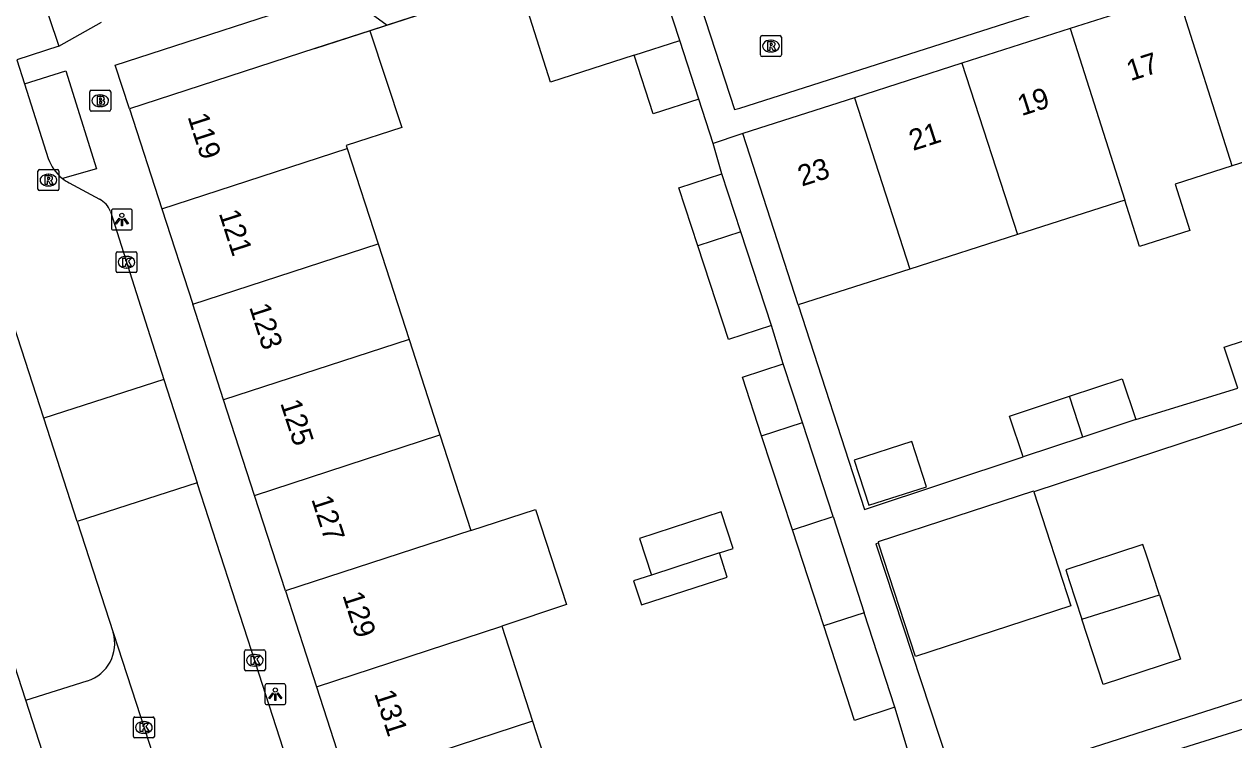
# Model space of a CAD drawing. Extents: x 159377 to 159983, y 382996 to 383595.
# Drawn here: x 159465.8 to 159523.6, y 383150 to 383184.3 of the extents above; entities that cross this region are included whole.
import ezdxf

# ---------------------------------------------------------------- set-up
doc = ezdxf.new("R2010")
doc.units = 0
for name, color, linetype in [('IMGEO_Berm_groen', 7, 'Continuous'), ('IMGEO_Brandkraan', 7, 'Continuous'), ('IMGEO_Groenvoorziening', 7, 'Continuous'), ('IMGEO_Kolk', 7, 'Continuous'), ('IMGEO_Lichtpunt', 7, 'Continuous'), ('IMGEO_Muur', 7, 'Continuous'), ('IMGEO_Pand', 7, 'Continuous'), ('IMGEO_Pand_nummerreeks', 7, 'Continuous'), ('IMGEO_Parkeervlak_open', 7, 'Continuous'), ('IMGEO_Rijbaan_lokaal_open', 7, 'Continuous'), ('IMGEO_Rioolput', 7, 'Continuous'), ('IMGEO_Voetpad_open', 7, 'Continuous')]:
    doc.layers.add(name, color=color, linetype=linetype)

msp = doc.modelspace()

# ---------------------------------------------------------------- linework, layer by layer
at = {"layer": 'IMGEO_Berm_groen'}
msp.add_lwpolyline([(159465.88, 383151.938), (159453.474, 383190.25)], dxfattribs=at)
at = {"layer": 'IMGEO_Brandkraan'}
for p, q in [((159468.941, 383180.174), (159468.941, 383181.026)), ((159469.016, 383181.1), (159469.868, 383181.1)), ((159469.429, 383180.88), (159469.454, 383180.88)), ((159469.942, 383181.026), (159469.942, 383180.174)), ((159469.868, 383180.1), (159469.016, 383180.1)), ((159469.452, 383180.32), (159469.427, 383180.32))]:
    msp.add_line(p, q, dxfattribs=at)
for points in [[(159468.941, 383180.174), (159468.941, 383181.026)], [(159469.016, 383181.1), (159469.868, 383181.1)], [(159469.289, 383180.8), (159469.289, 383180.4), (159469.502, 383180.4)], [(159469.52, 383180.8), (159469.289, 383180.8)], [(159469.468, 383180.719), (159469.414, 383180.719), (159469.414, 383180.643)], [(159469.942, 383181.026), (159469.942, 383180.174)], [(159469.868, 383180.1), (159469.016, 383180.1)], [(159469.414, 383180.643), (159469.467, 383180.643)], [(159469.476, 383180.567), (159469.414, 383180.567), (159469.414, 383180.486)], [(159469.414, 383180.486), (159469.476, 383180.486)]]:
    msp.add_lwpolyline(points, dxfattribs=at)
for centre, radius, start, end in [((159469.018, 383181.024), 0.0765, 91.55205, 178.44795), ((159469.018, 383181.024), 0.0765, 91.55205, 178.44795), ((159469.469, 383180.681), 0.0379, 267.82845, 90.93552), ((159469.524, 383180.655), 0.145, 59.4692, 91.53667), ((159469.549, 383180.702), 0.0922, 285.51372, 58.15012), ((159469.866, 383181.024), 0.0765, 1.55205, 88.44795), ((159469.866, 383181.024), 0.0765, 1.55205, 88.44795), ((159469.018, 383180.176), 0.0765, 181.55205, 268.44795), ((159469.018, 383180.176), 0.0765, 181.55205, 268.44795), ((159469.477, 383180.526), 0.0404, 269.87594, 90.50774), ((159469.508, 383180.651), 0.251, 268.66757, 293.53466), ((159469.554, 383180.51), 0.105, 301.31148, 78.98903), ((159469.866, 383180.176), 0.0765, 271.55205, 358.44795), ((159469.866, 383180.176), 0.0765, 271.55205, 358.44795)]:
    msp.add_arc(centre, radius, start, end, dxfattribs=at)
for centre, major_axis, ratio, start_param, end_param in [((159469.428, 383180.6), (-0.387, 0.002), 0.722429, 4.712389, 7.853982), ((159469.453, 383180.6), (-0.39, 0.002), 0.717154, 1.570796, 4.712389)]:
    msp.add_ellipse(centre, major_axis=major_axis, ratio=ratio, start_param=start_param, end_param=end_param, dxfattribs=at)
at = {"layer": 'IMGEO_Groenvoorziening'}
msp.add_lwpolyline([(159483.158, 383184.208), (159482.327, 383183.936)], dxfattribs=at)
at = {"layer": 'IMGEO_Kolk'}
for p, q in [((159470.198, 383172.454), (159470.198, 383173.306)), ((159470.273, 383173.38), (159471.125, 383173.38)), ((159470.686, 383173.16), (159470.711, 383173.16)), ((159471.199, 383173.306), (159471.199, 383172.454)), ((159470.709, 383172.6), (159470.684, 383172.6)), ((159471.125, 383172.38), (159470.273, 383172.38)), ((159476.332, 383153.419), (159476.332, 383154.271)), ((159476.407, 383154.345), (159477.259, 383154.345)), ((159476.82, 383154.125), (159476.845, 383154.125)), ((159477.333, 383154.271), (159477.333, 383153.419)), ((159476.843, 383153.565), (159476.818, 383153.565)), ((159477.259, 383153.345), (159476.407, 383153.345)), ((159471.028, 383150.208), (159471.028, 383151.06)), ((159471.103, 383151.134), (159471.955, 383151.134)), ((159471.516, 383150.914), (159471.541, 383150.914)), ((159472.029, 383151.06), (159472.029, 383150.208)), ((159471.955, 383150.134), (159471.103, 383150.134)), ((159471.539, 383150.354), (159471.514, 383150.354))]:
    msp.add_line(p, q, dxfattribs=at)
for points in [[(159470.198, 383172.454), (159470.198, 383173.306)], [(159470.273, 383173.38), (159471.125, 383173.38)], [(159471.199, 383173.306), (159471.199, 383172.454)], [(159470.519, 383173.08), (159470.642, 383173.08), (159470.642, 383172.929), (159470.772, 383173.08), (159470.936, 383173.08), (159470.79, 383172.929), (159470.943, 383172.68), (159470.791, 383172.68), (159470.706, 383172.844), (159470.642, 383172.777), (159470.642, 383172.68), (159470.519, 383172.68), (159470.519, 383173.08)], [(159471.125, 383172.38), (159470.273, 383172.38)], [(159476.332, 383153.419), (159476.332, 383154.271)], [(159476.407, 383154.345), (159477.259, 383154.345)], [(159477.333, 383154.271), (159477.333, 383153.419)], [(159476.653, 383154.045), (159476.776, 383154.045), (159476.776, 383153.894), (159476.906, 383154.045), (159477.07, 383154.045), (159476.924, 383153.894), (159477.077, 383153.645), (159476.925, 383153.645), (159476.84, 383153.809), (159476.776, 383153.742), (159476.776, 383153.645), (159476.653, 383153.645), (159476.653, 383154.045)], [(159477.259, 383153.345), (159476.407, 383153.345)], [(159471.028, 383150.208), (159471.028, 383151.06)], [(159471.103, 383151.134), (159471.955, 383151.134)], [(159471.349, 383150.834), (159471.472, 383150.834), (159471.472, 383150.683), (159471.602, 383150.834), (159471.766, 383150.834), (159471.62, 383150.683), (159471.773, 383150.434), (159471.621, 383150.434), (159471.536, 383150.598), (159471.472, 383150.531), (159471.472, 383150.434), (159471.349, 383150.434), (159471.349, 383150.834)], [(159472.029, 383151.06), (159472.029, 383150.208)], [(159471.955, 383150.134), (159471.103, 383150.134)]]:
    msp.add_lwpolyline(points, dxfattribs=at)
for centre, start, end in [((159470.275, 383173.304), 91.55205, 178.44795), ((159470.275, 383173.304), 91.55205, 178.44795), ((159471.123, 383173.304), 1.55205, 88.44795), ((159471.123, 383173.304), 1.55205, 88.44795), ((159470.275, 383172.456), 181.55205, 268.44795), ((159470.275, 383172.456), 181.55205, 268.44795), ((159471.123, 383172.456), 271.55205, 358.44795), ((159471.123, 383172.456), 271.55205, 358.44795), ((159476.409, 383154.269), 91.55205, 178.44795), ((159476.409, 383154.269), 91.55205, 178.44795), ((159477.257, 383154.269), 1.55205, 88.44795), ((159477.257, 383154.269), 1.55205, 88.44795), ((159476.409, 383153.421), 181.55205, 268.44795), ((159476.409, 383153.421), 181.55205, 268.44795), ((159477.257, 383153.421), 271.55205, 358.44795), ((159477.257, 383153.421), 271.55205, 358.44795), ((159471.105, 383151.058), 91.55205, 178.44795), ((159471.105, 383151.058), 91.55205, 178.44795), ((159471.953, 383151.058), 1.55205, 88.44795), ((159471.953, 383151.058), 1.55205, 88.44795), ((159471.105, 383150.21), 181.55205, 268.44795), ((159471.105, 383150.21), 181.55205, 268.44795), ((159471.953, 383150.21), 271.55205, 358.44795), ((159471.953, 383150.21), 271.55205, 358.44795)]:
    msp.add_arc(centre, 0.0765, start, end, dxfattribs=at)
for centre, major_axis, ratio, start_param, end_param in [((159470.685, 383172.88), (-0.387, 0.002), 0.722429, 4.712389, 7.853982), ((159470.71, 383172.88), (-0.39, 0.002), 0.717154, 1.570796, 4.712389), ((159476.819, 383153.845), (-0.387, 0.002), 0.722429, 4.712389, 7.853982), ((159476.844, 383153.845), (-0.39, 0.002), 0.717154, 1.570796, 4.712389), ((159471.515, 383150.634), (-0.387, 0.002), 0.722429, 4.712389, 7.853982), ((159471.54, 383150.634), (-0.39, 0.002), 0.717154, 1.570796, 4.712389)]:
    msp.add_ellipse(centre, major_axis=major_axis, ratio=ratio, start_param=start_param, end_param=end_param, dxfattribs=at)
at = {"layer": 'IMGEO_Lichtpunt'}
for p, q in [((159469.977, 383175.324), (159469.977, 383174.517)), ((159469.977, 383175.324), (159469.977, 383174.517)), ((159470.879, 383175.419), (159470.071, 383175.419)), ((159470.879, 383175.419), (159470.071, 383175.419)), ((159470.973, 383174.517), (159470.973, 383175.324)), ((159470.973, 383174.517), (159470.973, 383175.324)), ((159470.071, 383174.423), (159470.879, 383174.423)), ((159470.071, 383174.423), (159470.879, 383174.423)), ((159477.311, 383152.626), (159477.311, 383151.819)), ((159477.311, 383152.626), (159477.311, 383151.819)), ((159478.213, 383152.721), (159477.405, 383152.721)), ((159478.213, 383152.721), (159477.405, 383152.721)), ((159478.307, 383151.819), (159478.307, 383152.626)), ((159478.307, 383151.819), (159478.307, 383152.626)), ((159477.405, 383151.725), (159478.213, 383151.725)), ((159477.405, 383151.725), (159478.213, 383151.725))]:
    msp.add_line(p, q, dxfattribs=at)
for points in [[(159470.351, 383174.988), (159470.39, 383174.96), (159470.202, 383174.698), (159470.164, 383174.725), (159470.351, 383174.988)], [(159470.453, 383174.94), (159470.5, 383174.94), (159470.5, 383174.618), (159470.453, 383174.618), (159470.453, 383174.94)], [(159470.563, 383174.96), (159470.601, 383174.987), (159470.788, 383174.725), (159470.749, 383174.697), (159470.563, 383174.96)], [(159477.685, 383152.29), (159477.724, 383152.262), (159477.536, 383152), (159477.498, 383152.027), (159477.685, 383152.29)], [(159477.787, 383152.242), (159477.834, 383152.242), (159477.834, 383151.92), (159477.787, 383151.92), (159477.787, 383152.242)], [(159477.897, 383152.262), (159477.935, 383152.289), (159478.122, 383152.027), (159478.083, 383151.999), (159477.897, 383152.262)]]:
    msp.add_lwpolyline(points, dxfattribs=at)
for centre in [(159470.476, 383175.122), (159477.81, 383152.424)]:
    msp.add_circle(centre, 0.0994, dxfattribs=at)
for centre, start, end in [((159470.071, 383175.324), 90, 180), ((159470.071, 383175.324), 90, 180), ((159470.879, 383175.324), 0, 90), ((159470.879, 383175.324), 0, 90), ((159470.071, 383174.517), 180, 270), ((159470.071, 383174.517), 180, 270), ((159470.879, 383174.517), 270, 0), ((159470.879, 383174.517), 270, 360), ((159477.405, 383152.626), 90, 180), ((159477.405, 383152.626), 90, 180), ((159478.213, 383152.626), 0, 90), ((159478.213, 383152.626), 0, 90), ((159477.405, 383151.819), 180, 270), ((159477.405, 383151.819), 180, 270), ((159478.213, 383151.819), 270, 0), ((159478.213, 383151.819), 270, 360)]:
    msp.add_arc(centre, 0.0946, start, end, dxfattribs=at)
at = {"layer": 'IMGEO_Muur'}
msp.add_lwpolyline([(159479.701, 383183.1), (159482.401, 383183.978), (159495.589, 383188.265)], dxfattribs=at)
at = {"layer": 'IMGEO_Pand'}
for points in [[(159497.142, 383183.482), (159496.188, 383186.42), (159495.589, 383188.265)], [(159494.955, 383182.771), (159490.967, 383181.485), (159489.44, 383186.266)], [(159520.933, 383185.699), (159515.8, 383184.053)], [(159523.528, 383177.488), (159520.933, 383185.699)], [(159482.327, 383183.936), (159479.701, 383183.1), (159470.835, 383180.219)], [(159482.327, 383183.936), (159483.851, 383179.322), (159481.2, 383178.464), (159481.248, 383178.317)], [(159515.8, 383184.053), (159510.617, 383182.39)], [(159515.8, 383184.053), (159518.403, 383175.845)], [(159494.955, 383182.771), (159497.142, 383183.482)], [(159498.054, 383180.676), (159497.142, 383183.482)], [(159498.054, 383180.676), (159495.866, 383179.966), (159494.955, 383182.771)], [(159510.617, 383182.39), (159505.492, 383180.746)], [(159510.617, 383182.39), (159513.269, 383174.199)], [(159505.492, 383180.746), (159500.147, 383179.032)], [(159505.492, 383180.746), (159508.135, 383172.554)], [(159470.835, 383180.219), (159472.382, 383175.436)], [(159502.801, 383170.844), (159500.147, 383179.032)], [(159528.661, 383179.133), (159523.528, 383177.488)], [(159472.382, 383175.436), (159481.248, 383178.317)], [(159481.248, 383178.317), (159482.723, 383173.759)], [(159523.528, 383177.488), (159520.814, 383176.618), (159521.52, 383174.391), (159519.107, 383173.626), (159518.403, 383175.845)], [(159497.999, 383173.67), (159497.1, 383176.429), (159499.152, 383177.099)], [(159500.053, 383174.337), (159499.152, 383177.099)], [(159518.403, 383175.845), (159513.269, 383174.199)], [(159472.382, 383175.436), (159473.86, 383170.867)], [(159500.053, 383174.337), (159497.999, 383173.67)], [(159501.517, 383169.85), (159500.053, 383174.337)], [(159473.86, 383170.867), (159482.723, 383173.759)], [(159482.723, 383173.759), (159484.203, 383169.181)], [(159513.269, 383174.199), (159508.135, 383172.554)], [(159501.517, 383169.85), (159499.462, 383169.179), (159497.999, 383173.67)], [(159508.135, 383172.554), (159502.801, 383170.844)], [(159475.338, 383166.297), (159473.86, 383170.867)], [(159523.802, 383166.86), (159523.154, 383168.812), (159525.974, 383169.748)], [(159484.203, 383169.181), (159475.338, 383166.297)], [(159484.203, 383169.181), (159485.677, 383164.624)], [(159501.049, 383164.576), (159500.131, 383167.39), (159502.086, 383168.028)], [(159503.004, 383165.213), (159502.086, 383168.028)], [(159515.769, 383166.476), (159518.283, 383167.31), (159518.93, 383165.358)], [(159476.815, 383161.729), (159475.338, 383166.297)], [(159513.543, 383163.571), (159512.895, 383165.523), (159515.769, 383166.476)], [(159516.403, 383164.52), (159515.769, 383166.476)], [(159501.049, 383164.576), (159503.004, 383165.213)], [(159504.471, 383160.717), (159503.004, 383165.213)], [(159518.93, 383165.358), (159516.403, 383164.52)], [(159476.815, 383161.729), (159485.677, 383164.624)], [(159485.677, 383164.624), (159487.157, 383160.048)], [(159502.517, 383160.079), (159501.049, 383164.576)], [(159516.403, 383164.52), (159513.543, 383163.571)], [(159505.475, 383163.416), (159506.168, 383161.256), (159508.927, 383162.14), (159508.234, 383164.301), (159505.475, 383163.416)], [(159478.293, 383157.159), (159476.815, 383161.729)], [(159514.052, 383161.894), (159514.041, 383161.927), (159506.615, 383159.503), (159506.633, 383159.448)], [(159514.052, 383161.894), (159515.829, 383156.445), (159508.404, 383154.022), (159506.633, 383159.448)], [(159487.157, 383160.048), (159490.25, 383161.056), (159491.731, 383156.512), (159488.634, 383155.48)], [(159499.028, 383158.98), (159499.694, 383159.197), (159499.123, 383160.95), (159495.214, 383159.676), (159495.785, 383157.923)], [(159502.517, 383160.079), (159504.471, 383160.717)], [(159504.471, 383160.717), (159505.945, 383156.118)], [(159487.157, 383160.048), (159478.293, 383157.159)], [(159504.015, 383155.486), (159502.517, 383160.079)], [(159520.059, 383156.982), (159519.442, 383158.865), (159519.273, 383159.382), (159515.589, 383158.176), (159515.749, 383157.656), (159516.352, 383155.814)], [(159495.785, 383157.923), (159494.934, 383157.646), (159495.31, 383156.492), (159499.404, 383157.827), (159499.028, 383158.98)], [(159499.028, 383158.98), (159495.785, 383157.923)], [(159478.293, 383157.159), (159479.774, 383152.58)], [(159516.352, 383155.814), (159520.059, 383156.982)], [(159520.059, 383156.982), (159521.071, 383153.893), (159517.378, 383152.683), (159516.352, 383155.814)], [(159505.945, 383156.118), (159504.015, 383155.486)], [(159507.419, 383151.6), (159505.945, 383156.118)], [(159479.774, 383152.58), (159488.634, 383155.48)], [(159488.634, 383155.48), (159490.105, 383150.931)], [(159507.419, 383151.6), (159505.488, 383150.97), (159504.015, 383155.486)], [(159479.774, 383152.58), (159481.246, 383148.03)], [(159490.105, 383150.931), (159481.246, 383148.03)], [(159490.105, 383150.931), (159491.589, 383146.345)]]:
    msp.add_lwpolyline(points, dxfattribs=at)
at = {"layer": 'IMGEO_Parkeervlak_open'}
for points in [[(159465.88, 383151.938), (159468.826, 383152.86)], [(159468.77, 383143.003), (159465.88, 383151.938)]]:
    msp.add_lwpolyline(points, dxfattribs=at)
msp.add_arc((159468.262, 383154.648), 1.875, 287.52185, 16.19943, dxfattribs=at)
at = {"layer": 'IMGEO_Rijbaan_lokaal_open'}
for points in [[(159520.354, 383207.214), (159514.946, 383205.47), (159500, 383200.651), (159493.749, 383198.635), (159499.75, 383180.18), (159500, 383180.243), (159536.251, 383191.843)], [(159466.746, 383165.416), (159458.738, 383190.157)], [(159465.45, 383182.548), (159465.817, 383181.404)], [(159465.817, 383181.404), (159466.962, 383177.839)], [(159467.956, 383176.679), (159469.405, 383175.9)], [(159469.926, 383175.307), (159471.272, 383171.081), (159472.48, 383167.274)], [(159472.48, 383167.274), (159466.746, 383165.416)], [(159472.48, 383167.274), (159474.08, 383162.337)], [(159468.344, 383160.479), (159466.746, 383165.416)], [(159474.08, 383162.337), (159468.344, 383160.479)], [(159500.279, 383081.12), (159499.522, 383083.499), (159476.869, 383153.727), (159474.08, 383162.337)], [(159468.344, 383160.479), (159470.062, 383155.171)], [(159470.062, 383155.171), (159471.582, 383150.475), (159495.022, 383077.963), (159494.993, 383077.003)]]:
    msp.add_lwpolyline(points, dxfattribs=at)
for centre, radius, start, end in [((159468.866, 383178.465), 2.004, 198.20058, 232.04102), ((159468.809, 383178.372), 1.896, 231.67206, 243.27085), ((159468.875, 383174.909), 1.124, 20.75338, 61.85063)]:
    msp.add_arc(centre, radius, start, end, dxfattribs=at)
at = {"layer": 'IMGEO_Rioolput'}
for p, q in [((159500.995, 383182.788), (159500.995, 383183.64)), ((159501.07, 383183.714), (159501.922, 383183.714)), ((159501.996, 383183.64), (159501.996, 383182.788)), ((159501.483, 383183.494), (159501.508, 383183.494)), ((159501.922, 383182.714), (159501.07, 383182.714)), ((159501.506, 383182.934), (159501.481, 383182.934)), ((159466.466, 383176.378), (159466.466, 383177.23)), ((159466.541, 383177.304), (159467.393, 383177.304)), ((159467.467, 383177.23), (159467.467, 383176.378)), ((159466.954, 383177.084), (159466.979, 383177.084)), ((159467.393, 383176.304), (159466.541, 383176.304)), ((159466.977, 383176.524), (159466.952, 383176.524))]:
    msp.add_line(p, q, dxfattribs=at)
for points in [[(159500.995, 383182.788), (159500.995, 383183.64)], [(159501.07, 383183.714), (159501.922, 383183.714)], [(159501.996, 383183.64), (159501.996, 383182.788)], [(159501.584, 383183.412), (159501.332, 383183.414), (159501.332, 383183.014)], [(159501.332, 383183.014), (159501.456, 383183.014), (159501.456, 383183.176), (159501.467, 383183.176)], [(159501.51, 383183.333), (159501.456, 383183.333), (159501.456, 383183.252)], [(159501.456, 383183.252), (159501.508, 383183.252)], [(159501.514, 383183.147), (159501.585, 383183.014), (159501.725, 383183.014), (159501.66, 383183.14)], [(159501.922, 383182.714), (159501.07, 383182.714)], [(159466.466, 383176.378), (159466.466, 383177.23)], [(159466.541, 383177.304), (159467.393, 383177.304)], [(159467.467, 383177.23), (159467.467, 383176.378)], [(159467.055, 383177.002), (159466.803, 383177.004), (159466.803, 383176.604)], [(159466.803, 383176.604), (159466.927, 383176.604), (159466.927, 383176.766), (159466.938, 383176.766)], [(159466.981, 383176.923), (159466.927, 383176.923), (159466.927, 383176.842)], [(159466.927, 383176.842), (159466.979, 383176.842)], [(159466.985, 383176.737), (159467.056, 383176.604), (159467.196, 383176.604), (159467.131, 383176.73)], [(159467.393, 383176.304), (159466.541, 383176.304)]]:
    msp.add_lwpolyline(points, dxfattribs=at)
for centre, radius, start, end in [((159501.072, 383183.638), 0.0765, 91.55205, 178.44795), ((159501.072, 383183.638), 0.0765, 91.55205, 178.44795), ((159501.92, 383183.638), 0.0765, 1.55205, 88.44795), ((159501.92, 383183.638), 0.0765, 1.55205, 88.44795), ((159501.466, 383183.123), 0.0533, 26.02933, 88.69889), ((159501.492, 383183.441), 0.19, 274.7715, 282.96867), ((159501.516, 383183.237), 0.0964, 77.00612, 93.18647), ((159501.53, 383183.294), 0.0378, 276.66336, 79.67722), ((159501.583, 383183.302), 0.109, 350.36119, 89.41601), ((159501.581, 383183.302), 0.112, 277.58423, 350.98172), ((159501.565, 383183.087), 0.108, 29.51342, 73.79051), ((159501.072, 383182.79), 0.0765, 181.55205, 268.44795), ((159501.072, 383182.79), 0.0765, 181.55205, 268.44795), ((159501.92, 383182.79), 0.0765, 271.55205, 358.44795), ((159501.92, 383182.79), 0.0765, 271.55205, 358.44795), ((159466.543, 383177.228), 0.0765, 91.55205, 178.44795), ((159466.543, 383177.228), 0.0765, 91.55205, 178.44795), ((159467.391, 383177.228), 0.0765, 1.55205, 88.44795), ((159467.391, 383177.228), 0.0765, 1.55205, 88.44795), ((159466.937, 383176.713), 0.0533, 26.02933, 88.69889), ((159466.963, 383177.031), 0.19, 274.7715, 282.96867), ((159466.987, 383176.827), 0.0964, 77.00612, 93.18647), ((159467.001, 383176.884), 0.0378, 276.66336, 79.67722), ((159467.054, 383176.892), 0.109, 350.36119, 89.41601), ((159467.052, 383176.892), 0.112, 277.58423, 350.98172), ((159467.036, 383176.677), 0.108, 29.51342, 73.79051), ((159466.543, 383176.38), 0.0765, 181.55205, 268.44795), ((159466.543, 383176.38), 0.0765, 181.55205, 268.44795), ((159467.391, 383176.38), 0.0765, 271.55205, 358.44795), ((159467.391, 383176.38), 0.0765, 271.55205, 358.44795)]:
    msp.add_arc(centre, radius, start, end, dxfattribs=at)
for centre, major_axis, ratio, start_param, end_param in [((159501.482, 383183.214), (-0.387, 0.002), 0.722429, 4.712389, 7.853982), ((159501.507, 383183.214), (-0.39, 0.002), 0.717154, 1.570796, 4.712389), ((159466.953, 383176.804), (-0.387, 0.002), 0.722429, 4.712389, 7.853982), ((159466.978, 383176.804), (-0.39, 0.002), 0.717154, 1.570796, 4.712389)]:
    msp.add_ellipse(centre, major_axis=major_axis, ratio=ratio, start_param=start_param, end_param=end_param, dxfattribs=at)
at = {"layer": 'IMGEO_Voetpad_open'}
for points in [[(159464.927, 383185.608), (159466.499, 383186.102), (159467.461, 383183.208)], [(159489.44, 383186.266), (159483.158, 383184.208)], [(159470.835, 383180.219), (159470.155, 383182.307), (159480.969, 383185.822), (159483.158, 383184.208)], [(159467.461, 383183.208), (159469.497, 383184.351)], [(159467.461, 383183.208), (159465.45, 383182.548)], [(159465.817, 383181.404), (159467.801, 383182.026), (159469.264, 383177.346), (159467.633, 383176.885)], [(159498.74, 383178.555), (159498.054, 383180.676)], [(159500.147, 383179.032), (159500, 383178.982), (159498.74, 383178.555)], [(159499.152, 383177.099), (159498.74, 383178.555)], [(159502.801, 383170.844), (159505.973, 383161.059), (159513.543, 383163.571)], [(159502.086, 383168.028), (159501.517, 383169.85)], [(159531.746, 383167.722), (159514.052, 383161.894)], [(159518.93, 383165.358), (159523.802, 383166.86)], [(159506.633, 383159.448), (159506.507, 383159.409), (159510.397, 383147.599), (159535.663, 383155.695)], [(159539, 383155.241), (159510.794, 383146.396), (159514.513, 383134.798)], [(159508.153, 383149.17), (159507.419, 383151.6)]]:
    msp.add_lwpolyline(points, dxfattribs=at)

# ---------------------------------------------------------------- texts
at = {"layer": 'IMGEO_Pand_nummerreeks'}
for s, rotation, p in [('17', 17.78461, (159518.678, 383181.531)), ('19', 17.78429, (159513.47, 383179.86)), ('119', 287.92191, (159473.608, 383179.836)), ('21', 17.78429, (159508.283, 383178.197)), ('23', 17.78429, (159502.967, 383176.491)), ('121', 287.92229, (159475.1, 383175.222)), ('123', 287.92229, (159476.551, 383170.738)), ('125', 287.92229, (159478.036, 383166.145)), ('127', 287.92229, (159479.521, 383161.553)), ('129', 287.92191, (159481.007, 383156.96)), ('131', 287.92229, (159482.527, 383152.259))]:
    msp.add_text(s, height=1, rotation=rotation, dxfattribs=at).set_placement(p)

doc.saveas('drawing.dxf')
